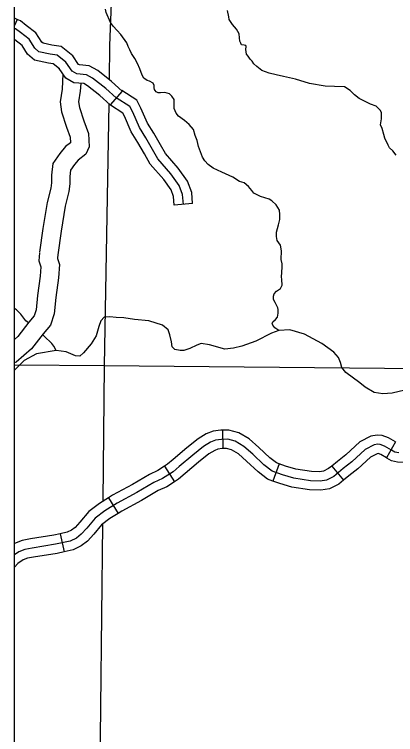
# Model space of a CAD drawing. Extents: x 22866 to 28196, y 1324810 to 1328105.
# Drawn here: x 24815 to 24889.7, y 1326082.2 to 1326223.5 of the extents above; entities that cross this region are included whole.
import ezdxf

# ---------------------------------------------------------------- set-up
doc = ezdxf.new("R2010")
doc.units = 0
for name, color, linetype in [('Level 32', 7, 'Continuous'), ('Level 35', 7, 'Continuous'), ('Level 45', 7, 'Continuous'), ('Level 46', 7, 'Continuous'), ('Level 5', 7, 'Continuous'), ('R_No Plot', 7, 'Continuous')]:
    doc.layers.add(name, color=color, linetype=linetype)

msp = doc.modelspace()

# ---------------------------------------------------------------- linework, layer by layer
at = {"layer": 'Level 32'}
for p, q in [((24855.81, 1326141.97), (24855.91, 1326138.37)), ((24889.74, 1326139.67), (24887.97, 1326136.53)), ((24844.47, 1326134.89), (24846.41, 1326131.86)), ((24866.95, 1326135.34), (24865.71, 1326131.96)), ((24877.23, 1326134.93), (24879.53, 1326132.16)), ((24833.45, 1326128.7), (24835.35, 1326125.64)), ((24823.97, 1326121.62), (24824.77, 1326118.11))]:
    msp.add_line(p, q, dxfattribs=at)
for points in [[(24855.81, 1326141.97), (24855.47, 1326141.96), (24853.95, 1326141.78), (24852.64, 1326141.22), (24851.05, 1326140.26), (24848.82, 1326138.48), (24846.16, 1326136.19), (24845.06, 1326135.27), (24844.47, 1326134.89)], [(24866.95, 1326135.34), (24866.4, 1326135.55), (24865.11, 1326136.53), (24862.95, 1326138.56), (24861.05, 1326140.24), (24859, 1326141.45), (24857.07, 1326142), (24855.81, 1326141.97)], [(24889.74, 1326139.67), (24888.36, 1326140.45), (24887.09, 1326140.94), (24886.14, 1326141.01), (24884.92, 1326140.78), (24882.75, 1326139.65), (24880.02, 1326137.13), (24878.33, 1326135.84), (24877.23, 1326134.93)], [(24890.35, 1326137.5), (24889.62, 1326137.64), (24888.93, 1326138.06), (24887.59, 1326138.82), (24886.69, 1326139.16), (24886.24, 1326139.2), (24885.52, 1326139.06), (24883.79, 1326138.16), (24881.17, 1326135.74), (24879.45, 1326134.43), (24877.62, 1326132.91), (24876.21, 1326132.19), (24874.97, 1326131.98), (24873.07, 1326132.05), (24869.79, 1326132.57), (24867.6, 1326133.19), (24865.53, 1326133.95), (24863.94, 1326135.16), (24861.74, 1326137.23), (24859.99, 1326138.78), (24858.29, 1326139.78), (24856.84, 1326140.2), (24855.6, 1326140.16), (24854.42, 1326140.02), (24853.46, 1326139.61), (24852.08, 1326138.78), (24849.98, 1326137.09), (24847.32, 1326134.81), (24846.12, 1326133.81), (24844.02, 1326132.46), (24842.36, 1326131.7), (24839.05, 1326129.77)], [(24855.91, 1326138.37), (24855.73, 1326138.36), (24854.89, 1326138.27), (24854.28, 1326138), (24853.11, 1326137.3), (24851.13, 1326135.7), (24848.48, 1326133.44), (24847.19, 1326132.36), (24846.41, 1326131.86)], [(24865.71, 1326131.96), (24864.65, 1326132.35), (24862.78, 1326133.78), (24860.52, 1326135.9), (24858.92, 1326137.32), (24857.57, 1326138.11), (24856.61, 1326138.39), (24855.91, 1326138.37)], [(24887.97, 1326136.53), (24886.82, 1326137.18), (24886.32, 1326137.38), (24886.12, 1326137.34), (24884.84, 1326136.67), (24882.33, 1326134.36), (24880.57, 1326133.02), (24879.53, 1326132.16)], [(24901.55, 1326137.51), (24900.56, 1326137.32), (24897.26, 1326136.71), (24894.3, 1326136.01), (24891.44, 1326135.63), (24890.12, 1326135.72), (24888.97, 1326135.93), (24888.03, 1326136.5), (24887.97, 1326136.53)], [(24844.47, 1326134.89), (24843.15, 1326134.05), (24841.53, 1326133.3), (24838.17, 1326131.34), (24834.26, 1326129.2), (24833.45, 1326128.7)], [(24877.23, 1326134.93), (24876.62, 1326134.42), (24875.63, 1326133.92), (24874.85, 1326133.79), (24873.24, 1326133.85), (24870.18, 1326134.33), (24868.15, 1326134.9), (24866.95, 1326135.34)], [(24879.53, 1326132.16), (24878.62, 1326131.4), (24876.78, 1326130.46), (24875.08, 1326130.18), (24872.89, 1326130.26), (24869.4, 1326130.81), (24867.04, 1326131.48), (24865.71, 1326131.96)], [(24846.41, 1326131.86), (24844.88, 1326130.88), (24843.19, 1326130.11), (24839.94, 1326128.2), (24836.07, 1326126.09), (24835.35, 1326125.64)], [(24839.05, 1326129.77), (24835.17, 1326127.65), (24832.72, 1326126.13), (24830.85, 1326124.68), (24829.2, 1326122.74), (24828.13, 1326121.54), (24827.16, 1326120.81), (24825.96, 1326120.22), (24823.06, 1326119.57), (24818.47, 1326118.84), (24817.07, 1326118.57), (24815.9, 1326118.12), (24815.02, 1326117.52)], [(24833.45, 1326128.7), (24831.69, 1326127.61), (24829.61, 1326125.99), (24827.84, 1326123.93), (24826.9, 1326122.87), (24826.22, 1326122.35), (24825.36, 1326121.93), (24823.97, 1326121.62)], [(24835.35, 1326125.64), (24833.75, 1326124.65), (24832.1, 1326123.37), (24830.56, 1326121.56), (24829.36, 1326120.21), (24828.11, 1326119.27), (24826.56, 1326118.51), (24824.77, 1326118.11)], [(24823.97, 1326121.62), (24822.72, 1326121.34), (24818.16, 1326120.62), (24816.57, 1326120.3), (24815.06, 1326119.73), (24815.02, 1326119.7)], [(24824.77, 1326118.11), (24823.4, 1326117.8), (24818.79, 1326117.07), (24817.57, 1326116.83), (24816.74, 1326116.51), (24815.68, 1326115.8), (24815.02, 1326115.11)]]:
    msp.add_lwpolyline(points, dxfattribs=at)
at = {"layer": 'Level 35'}
for points in [[(24839.17, 1326213.91), (24838.65, 1326214.88), (24838, 1326215.88), (24837.66, 1326216.56), (24837.32, 1326217.24), (24837.03, 1326217.97), (24835.86, 1326219.57), (24835.15, 1326220.35), (24834.37, 1326221.24), (24833.87, 1326221.97), (24832.98, 1326223.94), (24832.88, 1326224.57)], [(24889.86, 1326195.95), (24889.18, 1326196.76), (24888.53, 1326197.39), (24888.29, 1326197.91), (24887.66, 1326199.25), (24887.43, 1326199.98), (24887.11, 1326201.16), (24886.77, 1326201.86), (24886.98, 1326203.04), (24887.01, 1326203.56), (24886.96, 1326204.27), (24886.72, 1326204.77), (24885.91, 1326205.53), (24884.82, 1326205.91), (24883.8, 1326206.45), (24882.62, 1326207.06), (24881.68, 1326207.74), (24880.82, 1326208.63), (24879.72, 1326209.36), (24877.76, 1326209.39), (24875.96, 1326209.49), (24872.87, 1326210.01), (24870.15, 1326210.85), (24867.8, 1326211.37), (24866.35, 1326211.7), (24864.96, 1326212.04), (24863.55, 1326212.53), (24862.51, 1326213.29), (24861.93, 1326213.84), (24861.62, 1326214.36), (24861.23, 1326214.78), (24860.83, 1326215.36), (24860.49, 1326215.75), (24860.36, 1326216.64), (24860.44, 1326217.27), (24860.36, 1326217.45), (24860.05, 1326217.5), (24859.55, 1326217.58), (24859.4, 1326217.87), (24859.21, 1326218.26), (24859.13, 1326218.94), (24859.08, 1326219.73), (24858.58, 1326220.67), (24857.77, 1326221.56), (24857.12, 1326222.53), (24857.07, 1326223.08), (24856.81, 1326224.28)], [(24846.31, 1326205.1), (24846.31, 1326206.14), (24846.31, 1326206.87), (24845.86, 1326207.52), (24845.39, 1326207.97), (24844.5, 1326208.2), (24843.67, 1326208.15), (24843.2, 1326208.18), (24842.8, 1326208.36), (24842.62, 1326208.59), (24842.49, 1326208.78), (24842.41, 1326209.14), (24842.41, 1326209.56), (24842.2, 1326210.03), (24841.47, 1326210.43), (24841.05, 1326210.58), (24840.4, 1326211), (24840.06, 1326211.6), (24839.59, 1326212.83), (24839.17, 1326213.91)], [(24851.87, 1326195.55), (24851.09, 1326197.59), (24850.86, 1326198.79), (24850.46, 1326199.76), (24850.1, 1326200.97), (24849.29, 1326201.91), (24848.37, 1326202.72), (24847.17, 1326203.56), (24846.7, 1326204.13), (24846.31, 1326205.1)], [(24859.16, 1326190.75), (24857.83, 1326191.62), (24855.66, 1326192.59), (24853.99, 1326193.38), (24852.97, 1326194.06), (24852.34, 1326194.79), (24851.87, 1326195.55)], [(24866.85, 1326161.52), (24866.04, 1326162.07), (24865.7, 1326162.54), (24865.57, 1326162.94), (24865.67, 1326163.22), (24866.19, 1326163.67), (24866.59, 1326164.11), (24866.72, 1326164.95), (24866.74, 1326165.66), (24866.66, 1326166), (24866.12, 1326166.99), (24865.83, 1326167.62), (24865.8, 1326168.25), (24865.93, 1326168.72), (24866.4, 1326169.27), (24867.21, 1326169.79), (24867.5, 1326170.42), (24867.45, 1326171.52), (24867.4, 1326172.04), (24867.42, 1326172.93), (24867.48, 1326174.03), (24867.48, 1326174.63), (24867.34, 1326175.44), (24867.37, 1326177.12), (24867.16, 1326178.24), (24866.53, 1326179.21), (24866.43, 1326179.94), (24866.4, 1326180.83), (24866.77, 1326182.25), (24867.03, 1326183.32), (24867.06, 1326184.31), (24867, 1326185.15), (24866.3, 1326186.17), (24865.49, 1326186.93), (24864.94, 1326187.27), (24863.24, 1326187.82), (24861.96, 1326188.47), (24861.54, 1326189), (24860.94, 1326189.78), (24860.05, 1326190.49), (24859.16, 1326190.75)], [(24817.75, 1326163.04), (24817.27, 1326163.45), (24816.85, 1326163.95), (24816.27, 1326164.73), (24815.41, 1326165.57), (24815.02, 1326165.81)], [(24844.08, 1326162.6), (24841.38, 1326163.43), (24838.59, 1326163.71), (24836.46, 1326164), (24834.96, 1326164.07), (24833.75, 1326164.21), (24832.6, 1326164.14), (24831.96, 1326163.43), (24831.54, 1326162.28), (24831.04, 1326160.5), (24830.04, 1326158.93), (24828.54, 1326157.15), (24827.83, 1326156.5), (24826.97, 1326156.57), (24825.19, 1326157.36)], [(24891.54, 1326149.82), (24889.06, 1326149.25), (24887.21, 1326149.11), (24885.57, 1326149.39), (24883.79, 1326150.39), (24882.72, 1326151.25), (24880.01, 1326153.25), (24879.22, 1326154.25), (24878.94, 1326155.25), (24878.58, 1326156.25), (24877.65, 1326157.24), (24875.3, 1326158.96), (24871.88, 1326160.81), (24869.03, 1326161.67), (24866.85, 1326161.52), (24865.39, 1326161.03), (24862.32, 1326159.46), (24859.61, 1326158.46), (24857.97, 1326158.03), (24856.26, 1326157.89), (24853.28, 1326158.74), (24851.64, 1326158.96), (24850.79, 1326158.67), (24849.43, 1326157.96), (24848.22, 1326157.6), (24847.51, 1326157.6), (24846.44, 1326157.82), (24845.94, 1326158.32), (24845.8, 1326159.31), (24845.51, 1326160.67), (24845.15, 1326161.67), (24844.08, 1326162.6)], [(24823.23, 1326157.57), (24822.73, 1326158.48), (24822.34, 1326158.95), (24821.89, 1326159.42), (24821.32, 1326159.97), (24820.53, 1326160.76)], [(24825.19, 1326157.36), (24823.23, 1326157.57), (24819.36, 1326156.93), (24816.94, 1326155.65), (24815.02, 1326153.73)]]:
    msp.add_lwpolyline(points, dxfattribs=at)
at = {"layer": 'Level 45'}
for p, q in [((24815.55, 1326222.54), (24815.02, 1326221.38)), ((24836.16, 1326208.5), (24833.76, 1326205.81)), ((24849.94, 1326186.41), (24846.35, 1326186.13))]:
    msp.add_line(p, q, dxfattribs=at)
for points in [[(24815.55, 1326222.54), (24815.02, 1326222.78)], [(24826.13, 1326215.64), (24824.19, 1326217.24), (24822.34, 1326217.53), (24820.66, 1326217.87), (24820.4, 1326218.1), (24819.25, 1326219.95), (24817.3, 1326221.39), (24816.19, 1326222.25), (24815.55, 1326222.54)], [(24848.14, 1326186.27), (24847.99, 1326188.19), (24847.33, 1326189.95), (24845.71, 1326192.24), (24843.14, 1326195.22), (24840.78, 1326199.34), (24839.53, 1326201.33), (24838.21, 1326204.35), (24837.62, 1326205.45), (24834.97, 1326207.15), (24832.91, 1326208.99), (24830.34, 1326211.05), (24829.16, 1326211.71), (24827.25, 1326211.86), (24826.36, 1326212.37), (24825.11, 1326214.14), (24823.42, 1326215.54), (24822.02, 1326215.76), (24819.82, 1326216.2), (24819.01, 1326216.94), (24817.9, 1326218.71), (24816.21, 1326219.96), (24815.26, 1326220.69), (24815.02, 1326220.8)], [(24823.83, 1326212.86), (24822.65, 1326213.84), (24821.71, 1326213.99), (24818.97, 1326214.54), (24817.61, 1326215.77), (24816.56, 1326217.46), (24815.13, 1326218.52), (24815.02, 1326218.6)], [(24836.16, 1326208.5), (24834.08, 1326210.36), (24831.35, 1326212.55), (24829.7, 1326213.48), (24827.8, 1326213.62), (24827.61, 1326213.73), (24826.45, 1326215.38), (24826.13, 1326215.64)], [(24833.76, 1326205.81), (24831.75, 1326207.61), (24829.33, 1326209.55), (24828.62, 1326209.95), (24826.7, 1326210.1), (24825.12, 1326211.02), (24823.78, 1326212.91), (24823.83, 1326212.86)], [(24843.65, 1326197.96), (24842.33, 1326200.27), (24841.13, 1326202.17), (24839.83, 1326205.13), (24838.99, 1326206.72), (24836.06, 1326208.58), (24836.16, 1326208.5)], [(24840.52, 1326196.18), (24839.24, 1326198.42), (24837.94, 1326200.48), (24836.59, 1326203.56), (24836.25, 1326204.19), (24833.88, 1326205.71), (24833.76, 1326205.81)], [(24849.94, 1326186.41), (24849.77, 1326188.58), (24848.94, 1326190.8), (24847.13, 1326193.35), (24844.62, 1326196.26), (24843.65, 1326197.96)], [(24846.35, 1326186.13), (24846.22, 1326187.79), (24845.73, 1326189.1), (24844.29, 1326191.13), (24841.66, 1326194.17), (24840.52, 1326196.18)]]:
    msp.add_lwpolyline(points, dxfattribs=at)
at = {"layer": 'Level 46'}
for points in [[(24824.53, 1326211.85), (24824.35, 1326208.85), (24823.96, 1326206.39), (24824.24, 1326204.41), (24825.26, 1326201.43), (24825.97, 1326199.47), (24826.02, 1326198.34), (24825.05, 1326197.6), (24823.9, 1326196.27), (24822.57, 1326194.28), (24822.28, 1326191.98), (24822.28, 1326190.5), (24822.16, 1326189.47), (24821.44, 1326186.64), (24820.61, 1326181.54), (24819.95, 1326176.88)], [(24828.03, 1326209.99), (24827.94, 1326208.46), (24827.6, 1326206.36), (24827.76, 1326205.25), (24828.65, 1326202.63), (24829.55, 1326200.17), (24829.65, 1326197.56), (24829, 1326196.09), (24827.53, 1326194.97), (24826.77, 1326194.09), (24826.04, 1326192.99), (24825.88, 1326191.76), (24825.88, 1326190.29), (24825.71, 1326188.81), (24824.97, 1326185.9), (24824.17, 1326181), (24823.51, 1326176.37)], [(24819.93, 1326176.74), (24819.84, 1326175.19), (24820.21, 1326174.02), (24820.08, 1326172.21), (24819.57, 1326168.4), (24819.3, 1326165.57), (24818.89, 1326164.39), (24817.83, 1326163.14), (24815.7, 1326160.37), (24815.02, 1326159.77)], [(24823.53, 1326176.52), (24823.47, 1326175.63), (24823.84, 1326174.45), (24823.67, 1326171.85), (24823.15, 1326167.99), (24822.84, 1326164.79), (24822.07, 1326162.58), (24820.63, 1326160.88), (24818.34, 1326157.91), (24815.39, 1326155.29), (24815.02, 1326155.15)]]:
    msp.add_lwpolyline(points, dxfattribs=at)
at = {"layer": 'Level 5'}
for points in [[(24834.42, 1326237.45), (24833.69, 1326217.46), (24833.58, 1326210.76)], [(24833.5, 1326206.05), (24832.64, 1326154.59)], [(24832.64, 1326154.59), (24815.02, 1326154.74)], [(24832.64, 1326154.59), (24832.35, 1326128.12)], [(24963.1, 1326153.34), (24832.64, 1326154.59)], [(24832.3, 1326123.52), (24831.51, 1326051.86)]]:
    msp.add_lwpolyline(points, dxfattribs=at)
at = {"layer": 'R_No Plot'}
msp.add_lwpolyline([(24815.02, 1326581.62), (26086.71, 1326581.62), (26086.71, 1325755.52), (24815.02, 1325755.52)], close=True, dxfattribs=at)
msp.add_lwpolyline([(24815.02, 1326581.62), (26086.71, 1326581.62), (26086.71, 1325755.52), (24815.02, 1325755.52)], close=True, dxfattribs=at)

doc.saveas('drawing.dxf')
